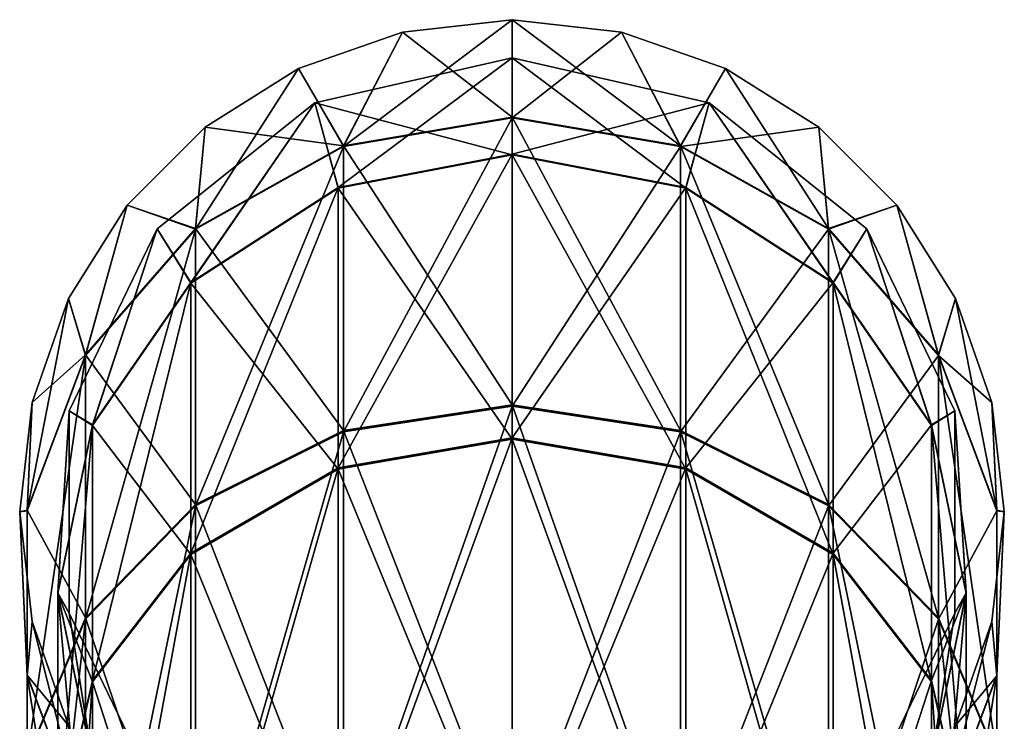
# Model space of a CAD drawing. Header units: millimetres. Extents: x -125 to 171, y -35 to 1363.
# Tile 656 of 656: x -10 to 10, y 1348 to 1363. Entities that reach past the tile are written whole.
import ezdxf

# ---------------------------------------------------------------- set-up
doc = ezdxf.new("R2010")
doc.units = ezdxf.units.MM
doc.header["$LTSCALE"] = 65.185185
for name, color, linetype in [('1560', 7, 'CONTINUOUS'), ('1561', 7, 'CONTINUOUS'), ('1562', 7, 'CONTINUOUS'), ('1563', 7, 'CONTINUOUS'), ('1564', 7, 'CONTINUOUS'), ('1565', 7, 'CONTINUOUS'), ('1570', 7, 'CONTINUOUS'), ('1571', 7, 'CONTINUOUS'), ('1572', 7, 'CONTINUOUS'), ('1575', 7, 'CONTINUOUS'), ('1576', 7, 'CONTINUOUS'), ('1577', 7, 'CONTINUOUS')]:
    doc.layers.add(name, color=color, linetype=linetype)

msp = doc.modelspace()

# ---------------------------------------------------------------- linework, layer by layer
at = {"layer": '1560', "linetype": 'CONTINUOUS'}
for points in [[(2.292, 1362.542, 250), (0, 1362.8, 250), (3.523, 1360.161, 265.386), (2.292, 1362.542, 250)], [(3.523, 1360.161, 265.386), (0, 1362.8, 250), (0, 1360.762, 265.546), (3.523, 1360.161, 265.386)], [(4.469, 1361.78, 250), (2.292, 1362.542, 250), (3.523, 1360.161, 265.386), (4.469, 1361.78, 250)], [(6.621, 1358.433, 264.925), (4.469, 1361.78, 250), (3.523, 1360.161, 265.386), (6.621, 1358.433, 264.925)], [(6.422, 1360.553, 250), (4.469, 1361.78, 250), (6.621, 1358.433, 264.925), (6.422, 1360.553, 250)], [(3.523, 1360.161, 265.386), (0, 1360.762, 265.546), (3.523, 1354.207, 279.799), (3.523, 1360.161, 265.386)], [(0, 1360.762, 265.546), (0, 1354.745, 280.109), (3.523, 1354.207, 279.799), (0, 1360.762, 265.546)], [(8.053, 1358.922, 250), (6.422, 1360.553, 250), (6.621, 1358.433, 264.925), (8.053, 1358.922, 250)], [(6.621, 1358.433, 264.925), (3.523, 1360.161, 265.386), (6.621, 1352.657, 278.906), (6.621, 1358.433, 264.925)], [(6.621, 1352.657, 278.906), (3.523, 1360.161, 265.386), (3.523, 1354.207, 279.799), (6.621, 1352.657, 278.906)], [(8.92, 1355.786, 264.218), (8.053, 1358.922, 250), (6.621, 1358.433, 264.925), (8.92, 1355.786, 264.218)], [(9.28, 1356.969, 250), (8.053, 1358.922, 250), (8.92, 1355.786, 264.218), (9.28, 1356.969, 250)], [(8.92, 1355.786, 264.218), (6.621, 1358.433, 264.925), (8.92, 1350.283, 277.537), (8.92, 1355.786, 264.218)], [(8.92, 1350.283, 277.537), (6.621, 1358.433, 264.925), (6.621, 1352.657, 278.906), (8.92, 1350.283, 277.537)], [(10.144, 1352.538, 263.351), (9.28, 1356.969, 250), (8.92, 1355.786, 264.218), (10.144, 1352.538, 263.351)], [(10.042, 1354.792, 250), (9.28, 1356.969, 250), (10.144, 1352.538, 263.351), (10.042, 1354.792, 250)], [(10.144, 1352.538, 263.351), (8.92, 1355.786, 264.218), (10.144, 1347.371, 275.859), (10.144, 1352.538, 263.351)], [(10.144, 1347.371, 275.859), (8.92, 1355.786, 264.218), (8.92, 1350.283, 277.537), (10.144, 1347.371, 275.859)], [(3.523, 1354.207, 279.799), (0, 1354.745, 280.109), (3.523, 1344.721, 292.177), (3.523, 1354.207, 279.799)], [(0, 1354.745, 280.109), (0, 1345.161, 292.616), (3.523, 1344.721, 292.177), (0, 1354.745, 280.109)], [(10.3, 1352.5, 250), (10.042, 1354.792, 250), (10.144, 1352.538, 263.351), (10.3, 1352.5, 250)], [(6.621, 1352.657, 278.906), (3.523, 1354.207, 279.799), (6.621, 1343.456, 290.913), (6.621, 1352.657, 278.906)], [(6.621, 1343.456, 290.913), (3.523, 1354.207, 279.799), (3.523, 1344.721, 292.177), (6.621, 1343.456, 290.913)], [(8.92, 1350.283, 277.537), (6.621, 1352.657, 278.906), (8.92, 1341.517, 288.977), (8.92, 1350.283, 277.537)], [(8.92, 1341.517, 288.977), (6.621, 1352.657, 278.906), (6.621, 1343.456, 290.913), (8.92, 1341.517, 288.977)], [(10.042, 1350.208, 250), (10.3, 1352.5, 250), (10.144, 1349.082, 262.429), (10.042, 1350.208, 250)], [(10.144, 1349.082, 262.429), (10.3, 1352.5, 250), (10.144, 1352.538, 263.351), (10.144, 1349.082, 262.429)], [(10.144, 1349.082, 262.429), (10.144, 1352.538, 263.351), (10.144, 1344.271, 274.073), (10.144, 1349.082, 262.429)], [(10.144, 1344.271, 274.073), (10.144, 1352.538, 263.351), (10.144, 1347.371, 275.859), (10.144, 1344.271, 274.073)], [(10.144, 1347.371, 275.859), (8.92, 1350.283, 277.537), (10.144, 1339.139, 286.601), (10.144, 1347.371, 275.859)], [(10.144, 1339.139, 286.601), (8.92, 1350.283, 277.537), (8.92, 1341.517, 288.977), (10.144, 1339.139, 286.601)], [(9.28, 1348.031, 250), (10.042, 1350.208, 250), (8.92, 1345.834, 261.563), (9.28, 1348.031, 250)], [(8.92, 1345.834, 261.563), (10.042, 1350.208, 250), (10.144, 1349.082, 262.429), (8.92, 1345.834, 261.563)], [(8.92, 1345.834, 261.563), (10.144, 1349.082, 262.429), (8.92, 1341.359, 272.394), (8.92, 1345.834, 261.563)], [(8.92, 1341.359, 272.394), (10.144, 1349.082, 262.429), (10.144, 1344.271, 274.073), (8.92, 1341.359, 272.394)]]:
    msp.add_3dface(points, dxfattribs=at)
at = {"layer": '1561', "linetype": 'CONTINUOUS'}
for points in [[(0, 1360.762, 265.546), (0, 1362.8, 250), (-2.292, 1362.542, 250), (0, 1360.762, 265.546)], [(-4.469, 1361.78, 250), (-3.523, 1360.161, 265.386), (-2.292, 1362.542, 250), (-4.469, 1361.78, 250)], [(-3.523, 1360.161, 265.386), (0, 1360.762, 265.546), (-2.292, 1362.542, 250), (-3.523, 1360.161, 265.386)], [(-6.422, 1360.553, 250), (-3.523, 1360.161, 265.386), (-4.469, 1361.78, 250), (-6.422, 1360.553, 250)], [(0, 1354.745, 280.109), (0, 1360.762, 265.546), (-3.523, 1360.161, 265.386), (0, 1354.745, 280.109)], [(-8.053, 1358.922, 250), (-6.621, 1358.433, 264.925), (-6.422, 1360.553, 250), (-8.053, 1358.922, 250)], [(-6.621, 1358.433, 264.925), (-3.523, 1360.161, 265.386), (-6.422, 1360.553, 250), (-6.621, 1358.433, 264.925)], [(-6.621, 1358.433, 264.925), (-3.523, 1354.207, 279.799), (-3.523, 1360.161, 265.386), (-6.621, 1358.433, 264.925)], [(-3.523, 1354.207, 279.799), (0, 1354.745, 280.109), (-3.523, 1360.161, 265.386), (-3.523, 1354.207, 279.799)], [(-9.28, 1356.969, 250), (-8.92, 1355.786, 264.218), (-8.053, 1358.922, 250), (-9.28, 1356.969, 250)], [(-8.92, 1355.786, 264.218), (-6.621, 1358.433, 264.925), (-8.053, 1358.922, 250), (-8.92, 1355.786, 264.218)], [(-8.92, 1355.786, 264.218), (-6.621, 1352.657, 278.906), (-6.621, 1358.433, 264.925), (-8.92, 1355.786, 264.218)], [(-6.621, 1352.657, 278.906), (-3.523, 1354.207, 279.799), (-6.621, 1358.433, 264.925), (-6.621, 1352.657, 278.906)], [(-10.042, 1354.792, 250), (-8.92, 1355.786, 264.218), (-9.28, 1356.969, 250), (-10.042, 1354.792, 250)], [(-10.144, 1352.538, 263.351), (-8.92, 1350.283, 277.537), (-8.92, 1355.786, 264.218), (-10.144, 1352.538, 263.351)], [(-10.144, 1352.538, 263.351), (-8.92, 1355.786, 264.218), (-10.042, 1354.792, 250), (-10.144, 1352.538, 263.351)], [(-8.92, 1350.283, 277.537), (-6.621, 1352.657, 278.906), (-8.92, 1355.786, 264.218), (-8.92, 1350.283, 277.537)], [(-10.3, 1352.5, 250), (-10.144, 1352.538, 263.351), (-10.042, 1354.792, 250), (-10.3, 1352.5, 250)], [(0, 1345.161, 292.616), (0, 1354.745, 280.109), (-3.523, 1354.207, 279.799), (0, 1345.161, 292.616)], [(-6.621, 1352.657, 278.906), (-3.523, 1344.721, 292.177), (-3.523, 1354.207, 279.799), (-6.621, 1352.657, 278.906)], [(-3.523, 1344.721, 292.177), (0, 1345.161, 292.616), (-3.523, 1354.207, 279.799), (-3.523, 1344.721, 292.177)], [(-8.92, 1350.283, 277.537), (-6.621, 1343.456, 290.913), (-6.621, 1352.657, 278.906), (-8.92, 1350.283, 277.537)], [(-6.621, 1343.456, 290.913), (-3.523, 1344.721, 292.177), (-6.621, 1352.657, 278.906), (-6.621, 1343.456, 290.913)], [(-10.144, 1349.082, 262.429), (-10.144, 1352.538, 263.351), (-10.3, 1352.5, 250), (-10.144, 1349.082, 262.429)], [(-10.042, 1350.208, 250), (-10.144, 1349.082, 262.429), (-10.3, 1352.5, 250), (-10.042, 1350.208, 250)], [(-10.144, 1347.371, 275.859), (-8.92, 1350.283, 277.537), (-10.144, 1352.538, 263.351), (-10.144, 1347.371, 275.859)], [(-10.144, 1349.082, 262.429), (-10.144, 1347.371, 275.859), (-10.144, 1352.538, 263.351), (-10.144, 1349.082, 262.429)], [(-10.144, 1347.371, 275.859), (-8.92, 1341.517, 288.977), (-8.92, 1350.283, 277.537), (-10.144, 1347.371, 275.859)], [(-9.28, 1348.031, 250), (-10.144, 1349.082, 262.429), (-10.042, 1350.208, 250), (-9.28, 1348.031, 250)], [(-8.92, 1341.517, 288.977), (-6.621, 1343.456, 290.913), (-8.92, 1350.283, 277.537), (-8.92, 1341.517, 288.977)], [(-10.144, 1344.271, 274.073), (-10.144, 1347.371, 275.859), (-10.144, 1349.082, 262.429), (-10.144, 1344.271, 274.073)], [(-8.92, 1345.834, 261.563), (-10.144, 1344.271, 274.073), (-10.144, 1349.082, 262.429), (-8.92, 1345.834, 261.563)], [(-8.92, 1345.834, 261.563), (-10.144, 1349.082, 262.429), (-9.28, 1348.031, 250), (-8.92, 1345.834, 261.563)]]:
    msp.add_3dface(points, dxfattribs=at)
at = {"layer": '1562', "linetype": 'CONTINUOUS'}
for points in [[(-2.292, 1362.542, 250), (0, 1362.8, 250), (-2.292, 1362.542, 50), (-2.292, 1362.542, 250)], [(-2.292, 1362.542, 50), (0, 1362.8, 250), (0, 1362.8, 50), (-2.292, 1362.542, 50)], [(-4.469, 1361.78, 250), (-2.292, 1362.542, 250), (-4.469, 1361.78, 50), (-4.469, 1361.78, 250)], [(-4.469, 1361.78, 50), (-2.292, 1362.542, 250), (-2.292, 1362.542, 50), (-4.469, 1361.78, 50)], [(-6.422, 1360.553, 250), (-4.469, 1361.78, 250), (-6.422, 1360.553, 50), (-6.422, 1360.553, 250)], [(-6.422, 1360.553, 50), (-4.469, 1361.78, 250), (-4.469, 1361.78, 50), (-6.422, 1360.553, 50)], [(-8.053, 1358.922, 250), (-6.422, 1360.553, 250), (-8.053, 1358.922, 50), (-8.053, 1358.922, 250)], [(-8.053, 1358.922, 50), (-6.422, 1360.553, 250), (-6.422, 1360.553, 50), (-8.053, 1358.922, 50)], [(-9.28, 1356.969, 250), (-8.053, 1358.922, 250), (-9.28, 1356.969, 50), (-9.28, 1356.969, 250)], [(-9.28, 1356.969, 50), (-8.053, 1358.922, 250), (-8.053, 1358.922, 50), (-9.28, 1356.969, 50)], [(-10.042, 1354.792, 250), (-9.28, 1356.969, 250), (-10.042, 1354.792, 50), (-10.042, 1354.792, 250)], [(-10.042, 1354.792, 50), (-9.28, 1356.969, 250), (-9.28, 1356.969, 50), (-10.042, 1354.792, 50)], [(-10.3, 1352.5, 250), (-10.042, 1354.792, 250), (-10.3, 1352.5, 50), (-10.3, 1352.5, 250)], [(-10.3, 1352.5, 50), (-10.042, 1354.792, 250), (-10.042, 1354.792, 50), (-10.3, 1352.5, 50)], [(-10.042, 1350.208, 250), (-10.3, 1352.5, 250), (-10.042, 1350.208, 50), (-10.042, 1350.208, 250)], [(-10.042, 1350.208, 50), (-10.3, 1352.5, 250), (-10.3, 1352.5, 50), (-10.042, 1350.208, 50)], [(-9.28, 1348.031, 250), (-10.042, 1350.208, 250), (-9.28, 1348.031, 50), (-9.28, 1348.031, 250)], [(-9.28, 1348.031, 50), (-10.042, 1350.208, 250), (-10.042, 1350.208, 50), (-9.28, 1348.031, 50)]]:
    msp.add_3dface(points, dxfattribs=at)
at = {"layer": '1563', "linetype": 'CONTINUOUS'}
for points in [[(0, 1362.8, 250), (2.292, 1362.542, 250), (0, 1362.8, 50), (0, 1362.8, 250)], [(0, 1362.8, 50), (2.292, 1362.542, 250), (2.292, 1362.542, 50), (0, 1362.8, 50)], [(2.292, 1362.542, 250), (4.469, 1361.78, 250), (2.292, 1362.542, 50), (2.292, 1362.542, 250)], [(2.292, 1362.542, 50), (4.469, 1361.78, 250), (4.469, 1361.78, 50), (2.292, 1362.542, 50)], [(4.469, 1361.78, 250), (6.422, 1360.553, 250), (4.469, 1361.78, 50), (4.469, 1361.78, 250)], [(4.469, 1361.78, 50), (6.422, 1360.553, 250), (6.422, 1360.553, 50), (4.469, 1361.78, 50)], [(6.422, 1360.553, 250), (8.053, 1358.922, 250), (6.422, 1360.553, 50), (6.422, 1360.553, 250)], [(6.422, 1360.553, 50), (8.053, 1358.922, 250), (8.053, 1358.922, 50), (6.422, 1360.553, 50)], [(8.053, 1358.922, 250), (9.28, 1356.969, 250), (8.053, 1358.922, 50), (8.053, 1358.922, 250)], [(8.053, 1358.922, 50), (9.28, 1356.969, 250), (9.28, 1356.969, 50), (8.053, 1358.922, 50)], [(9.28, 1356.969, 250), (10.042, 1354.792, 250), (9.28, 1356.969, 50), (9.28, 1356.969, 250)], [(9.28, 1356.969, 50), (10.042, 1354.792, 250), (10.042, 1354.792, 50), (9.28, 1356.969, 50)], [(10.042, 1354.792, 250), (10.3, 1352.5, 250), (10.042, 1354.792, 50), (10.042, 1354.792, 250)], [(10.042, 1354.792, 50), (10.3, 1352.5, 250), (10.3, 1352.5, 50), (10.042, 1354.792, 50)], [(10.3, 1352.5, 250), (10.042, 1350.208, 250), (10.3, 1352.5, 50), (10.3, 1352.5, 250)], [(10.3, 1352.5, 50), (10.042, 1350.208, 250), (10.042, 1350.208, 50), (10.3, 1352.5, 50)], [(10.042, 1350.208, 250), (9.28, 1348.031, 250), (10.042, 1350.208, 50), (10.042, 1350.208, 250)], [(10.042, 1350.208, 50), (9.28, 1348.031, 250), (9.28, 1348.031, 50), (10.042, 1350.208, 50)]]:
    msp.add_3dface(points, dxfattribs=at)
at = {"layer": '1564', "linetype": 'CONTINUOUS'}
for points in [[(0, 1362.8, 50), (2.292, 1362.542, 50), (0, 1360.745, 34.393), (0, 1362.8, 50)], [(0, 1360.745, 34.393), (2.292, 1362.542, 50), (3.523, 1360.145, 34.554), (0, 1360.745, 34.393)], [(2.292, 1362.542, 50), (4.469, 1361.78, 50), (3.523, 1360.145, 34.554), (2.292, 1362.542, 50)], [(4.469, 1361.78, 50), (6.422, 1360.553, 50), (3.523, 1360.145, 34.554), (4.469, 1361.78, 50)], [(0, 1360.745, 34.393), (3.523, 1360.145, 34.554), (0, 1354.713, 19.836), (0, 1360.745, 34.393)], [(3.523, 1360.145, 34.554), (6.422, 1360.553, 50), (6.621, 1358.418, 35.017), (3.523, 1360.145, 34.554)], [(6.422, 1360.553, 50), (8.053, 1358.922, 50), (6.621, 1358.418, 35.017), (6.422, 1360.553, 50)], [(0, 1354.713, 19.836), (3.523, 1360.145, 34.554), (3.523, 1354.176, 20.147), (0, 1354.713, 19.836)], [(3.523, 1360.145, 34.554), (6.621, 1358.418, 35.017), (3.523, 1354.176, 20.147), (3.523, 1360.145, 34.554)], [(6.621, 1358.418, 35.017), (8.053, 1358.922, 50), (8.92, 1355.771, 35.726), (6.621, 1358.418, 35.017)], [(8.053, 1358.922, 50), (9.28, 1356.969, 50), (8.92, 1355.771, 35.726), (8.053, 1358.922, 50)], [(6.621, 1358.418, 35.017), (6.621, 1352.627, 21.042), (3.523, 1354.176, 20.147), (6.621, 1358.418, 35.017)], [(6.621, 1358.418, 35.017), (8.92, 1355.771, 35.726), (6.621, 1352.627, 21.042), (6.621, 1358.418, 35.017)], [(9.28, 1356.969, 50), (10.042, 1354.792, 50), (8.92, 1355.771, 35.726), (9.28, 1356.969, 50)], [(8.92, 1355.771, 35.726), (8.92, 1350.254, 22.412), (6.621, 1352.627, 21.042), (8.92, 1355.771, 35.726)], [(8.92, 1355.771, 35.726), (10.042, 1354.792, 50), (10.144, 1352.524, 36.596), (8.92, 1355.771, 35.726)], [(8.92, 1355.771, 35.726), (10.144, 1352.524, 36.596), (8.92, 1350.254, 22.412), (8.92, 1355.771, 35.726)], [(0, 1345.116, 7.339), (0, 1354.713, 19.836), (3.523, 1354.176, 20.147), (0, 1345.116, 7.339)], [(10.042, 1354.792, 50), (10.3, 1352.5, 50), (10.144, 1352.524, 36.596), (10.042, 1354.792, 50)], [(3.523, 1344.677, 7.779), (0, 1345.116, 7.339), (3.523, 1354.176, 20.147), (3.523, 1344.677, 7.779)], [(6.621, 1352.627, 21.042), (3.523, 1344.677, 7.779), (3.523, 1354.176, 20.147), (6.621, 1352.627, 21.042)], [(6.621, 1343.413, 9.044), (3.523, 1344.677, 7.779), (6.621, 1352.627, 21.042), (6.621, 1343.413, 9.044)], [(8.92, 1350.254, 22.412), (6.621, 1343.413, 9.044), (6.621, 1352.627, 21.042), (8.92, 1350.254, 22.412)], [(10.144, 1352.524, 36.596), (10.144, 1347.343, 24.094), (8.92, 1350.254, 22.412), (10.144, 1352.524, 36.596)], [(10.3, 1352.5, 50), (10.042, 1350.208, 50), (10.144, 1349.069, 37.522), (10.3, 1352.5, 50)], [(10.144, 1352.524, 36.596), (10.3, 1352.5, 50), (10.144, 1349.069, 37.522), (10.144, 1352.524, 36.596)], [(10.144, 1352.524, 36.596), (10.144, 1349.069, 37.522), (10.144, 1347.343, 24.094), (10.144, 1352.524, 36.596)], [(8.92, 1341.477, 10.983), (6.621, 1343.413, 9.044), (8.92, 1350.254, 22.412), (8.92, 1341.477, 10.983)], [(10.144, 1347.343, 24.094), (8.92, 1341.477, 10.983), (8.92, 1350.254, 22.412), (10.144, 1347.343, 24.094)], [(10.042, 1350.208, 50), (9.28, 1348.031, 50), (10.144, 1349.069, 37.522), (10.042, 1350.208, 50)], [(10.144, 1349.069, 37.522), (9.28, 1348.031, 50), (8.92, 1345.822, 38.392), (10.144, 1349.069, 37.522)], [(10.144, 1349.069, 37.522), (8.92, 1345.822, 38.392), (10.144, 1344.246, 25.883), (10.144, 1349.069, 37.522)], [(10.144, 1349.069, 37.522), (10.144, 1344.246, 25.883), (10.144, 1347.343, 24.094), (10.144, 1349.069, 37.522)]]:
    msp.add_3dface(points, dxfattribs=at)
at = {"layer": '1565', "linetype": 'CONTINUOUS'}
for points in [[(-2.292, 1362.542, 50), (0, 1362.8, 50), (-3.523, 1360.145, 34.554), (-2.292, 1362.542, 50)], [(0, 1362.8, 50), (0, 1360.745, 34.393), (-3.523, 1360.145, 34.554), (0, 1362.8, 50)], [(-4.469, 1361.78, 50), (-2.292, 1362.542, 50), (-3.523, 1360.145, 34.554), (-4.469, 1361.78, 50)], [(-6.422, 1360.553, 50), (-4.469, 1361.78, 50), (-6.621, 1358.418, 35.017), (-6.422, 1360.553, 50)], [(-6.621, 1358.418, 35.017), (-4.469, 1361.78, 50), (-3.523, 1360.145, 34.554), (-6.621, 1358.418, 35.017)], [(0, 1360.745, 34.393), (0, 1354.713, 19.836), (-3.523, 1354.176, 20.147), (0, 1360.745, 34.393)], [(-3.523, 1360.145, 34.554), (0, 1360.745, 34.393), (-3.523, 1354.176, 20.147), (-3.523, 1360.145, 34.554)], [(-8.053, 1358.922, 50), (-6.422, 1360.553, 50), (-6.621, 1358.418, 35.017), (-8.053, 1358.922, 50)], [(-6.621, 1358.418, 35.017), (-3.523, 1360.145, 34.554), (-6.621, 1352.627, 21.042), (-6.621, 1358.418, 35.017)], [(-6.621, 1352.627, 21.042), (-3.523, 1360.145, 34.554), (-3.523, 1354.176, 20.147), (-6.621, 1352.627, 21.042)], [(-9.28, 1356.969, 50), (-8.053, 1358.922, 50), (-8.92, 1355.771, 35.726), (-9.28, 1356.969, 50)], [(-8.92, 1355.771, 35.726), (-8.053, 1358.922, 50), (-6.621, 1358.418, 35.017), (-8.92, 1355.771, 35.726)], [(-8.92, 1355.771, 35.726), (-6.621, 1358.418, 35.017), (-8.92, 1350.254, 22.412), (-8.92, 1355.771, 35.726)], [(-8.92, 1350.254, 22.412), (-6.621, 1358.418, 35.017), (-6.621, 1352.627, 21.042), (-8.92, 1350.254, 22.412)], [(-10.042, 1354.792, 50), (-9.28, 1356.969, 50), (-10.144, 1352.524, 36.596), (-10.042, 1354.792, 50)], [(-10.144, 1352.524, 36.596), (-9.28, 1356.969, 50), (-8.92, 1355.771, 35.726), (-10.144, 1352.524, 36.596)], [(-10.144, 1352.524, 36.596), (-8.92, 1355.771, 35.726), (-10.144, 1347.343, 24.094), (-10.144, 1352.524, 36.596)], [(-10.144, 1347.343, 24.094), (-8.92, 1355.771, 35.726), (-8.92, 1350.254, 22.412), (-10.144, 1347.343, 24.094)], [(-10.3, 1352.5, 50), (-10.042, 1354.792, 50), (-10.144, 1352.524, 36.596), (-10.3, 1352.5, 50)], [(0, 1354.713, 19.836), (0, 1345.116, 7.339), (-3.523, 1344.677, 7.779), (0, 1354.713, 19.836)], [(-3.523, 1354.176, 20.147), (0, 1354.713, 19.836), (-3.523, 1344.677, 7.779), (-3.523, 1354.176, 20.147)], [(-6.621, 1352.627, 21.042), (-3.523, 1354.176, 20.147), (-6.621, 1343.413, 9.044), (-6.621, 1352.627, 21.042)], [(-6.621, 1343.413, 9.044), (-3.523, 1354.176, 20.147), (-3.523, 1344.677, 7.779), (-6.621, 1343.413, 9.044)], [(-8.92, 1350.254, 22.412), (-6.621, 1352.627, 21.042), (-8.92, 1341.477, 10.983), (-8.92, 1350.254, 22.412)], [(-8.92, 1341.477, 10.983), (-6.621, 1352.627, 21.042), (-6.621, 1343.413, 9.044), (-8.92, 1341.477, 10.983)], [(-10.144, 1349.069, 37.522), (-10.3, 1352.5, 50), (-10.144, 1352.524, 36.596), (-10.144, 1349.069, 37.522)], [(-10.042, 1350.208, 50), (-10.3, 1352.5, 50), (-10.144, 1349.069, 37.522), (-10.042, 1350.208, 50)], [(-10.144, 1349.069, 37.522), (-10.144, 1352.524, 36.596), (-10.144, 1344.246, 25.883), (-10.144, 1349.069, 37.522)], [(-10.144, 1344.246, 25.883), (-10.144, 1352.524, 36.596), (-10.144, 1347.343, 24.094), (-10.144, 1344.246, 25.883)], [(-10.144, 1347.343, 24.094), (-8.92, 1350.254, 22.412), (-10.144, 1339.101, 13.361), (-10.144, 1347.343, 24.094)], [(-10.144, 1339.101, 13.361), (-8.92, 1350.254, 22.412), (-8.92, 1341.477, 10.983), (-10.144, 1339.101, 13.361)], [(-8.92, 1345.822, 38.392), (-10.042, 1350.208, 50), (-10.144, 1349.069, 37.522), (-8.92, 1345.822, 38.392)], [(-9.28, 1348.031, 50), (-10.042, 1350.208, 50), (-8.92, 1345.822, 38.392), (-9.28, 1348.031, 50)], [(-8.92, 1345.822, 38.392), (-10.144, 1349.069, 37.522), (-8.92, 1341.335, 27.565), (-8.92, 1345.822, 38.392)], [(-8.92, 1341.335, 27.565), (-10.144, 1349.069, 37.522), (-10.144, 1344.246, 25.883), (-8.92, 1341.335, 27.565)]]:
    msp.add_3dface(points, dxfattribs=at)
at = {"layer": '1570', "linetype": 'CONTINUOUS'}
for points in [[(0, 1359.973, 34.6), (3.635, 1359.274, 34.787), (0, 1362, 50), (0, 1359.973, 34.6)], [(0, 1362, 50), (3.635, 1359.274, 34.787), (4.122, 1361.059, 50), (0, 1362, 50)], [(3.635, 1359.274, 34.787), (6.718, 1357.285, 35.32), (4.122, 1361.059, 50), (3.635, 1359.274, 34.787)], [(4.122, 1361.059, 50), (6.718, 1357.285, 35.32), (7.427, 1358.423, 50), (4.122, 1361.059, 50)], [(3.635, 1359.274, 34.787), (0, 1359.973, 34.6), (3.635, 1353.395, 20.598), (3.635, 1359.274, 34.787)], [(0, 1359.973, 34.6), (0, 1354.021, 20.237), (3.635, 1353.395, 20.598), (0, 1359.973, 34.6)], [(6.718, 1357.285, 35.32), (3.635, 1359.274, 34.787), (6.718, 1351.611, 21.628), (6.718, 1357.285, 35.32)], [(3.635, 1359.274, 34.787), (3.635, 1353.395, 20.598), (6.718, 1351.611, 21.628), (3.635, 1359.274, 34.787)], [(6.718, 1357.285, 35.32), (8.777, 1354.308, 36.118), (7.427, 1358.423, 50), (6.718, 1357.285, 35.32)], [(7.427, 1358.423, 50), (8.777, 1354.308, 36.118), (9.262, 1354.614, 50), (7.427, 1358.423, 50)], [(8.777, 1354.308, 36.118), (6.718, 1357.285, 35.32), (8.777, 1348.943, 23.17), (8.777, 1354.308, 36.118)], [(6.718, 1357.285, 35.32), (6.718, 1351.611, 21.628), (8.777, 1348.943, 23.17), (6.718, 1357.285, 35.32)], [(8.777, 1354.308, 36.118), (9.5, 1350.796, 37.059), (9.262, 1354.614, 50), (8.777, 1354.308, 36.118)], [(9.262, 1354.614, 50), (9.5, 1350.796, 37.059), (9.262, 1350.386, 50), (9.262, 1354.614, 50)], [(9.5, 1350.796, 37.059), (8.777, 1354.308, 36.118), (9.5, 1345.795, 24.989), (9.5, 1350.796, 37.059)], [(8.777, 1354.308, 36.118), (8.777, 1348.943, 23.17), (9.5, 1345.795, 24.989), (8.777, 1354.308, 36.118)], [(0, 1344.551, 7.905), (3.635, 1344.04, 8.417), (0, 1354.021, 20.237), (0, 1344.551, 7.905)], [(0, 1354.021, 20.237), (3.635, 1344.04, 8.417), (3.635, 1353.395, 20.598), (0, 1354.021, 20.237)], [(3.635, 1344.04, 8.417), (6.718, 1342.584, 9.874), (3.635, 1353.395, 20.598), (3.635, 1344.04, 8.417)], [(3.635, 1353.395, 20.598), (6.718, 1342.584, 9.874), (6.718, 1351.611, 21.628), (3.635, 1353.395, 20.598)], [(6.718, 1342.584, 9.874), (8.777, 1340.406, 12.054), (6.718, 1351.611, 21.628), (6.718, 1342.584, 9.874)], [(6.718, 1351.611, 21.628), (8.777, 1340.406, 12.054), (8.777, 1348.943, 23.17), (6.718, 1351.611, 21.628)], [(9.5, 1350.796, 37.059), (8.777, 1347.285, 38), (9.262, 1350.386, 50), (9.5, 1350.796, 37.059)], [(8.777, 1347.285, 38), (9.5, 1350.796, 37.059), (8.777, 1342.647, 26.807), (8.777, 1347.285, 38)], [(9.5, 1350.796, 37.059), (9.5, 1345.795, 24.989), (8.777, 1342.647, 26.807), (9.5, 1350.796, 37.059)], [(9.262, 1350.386, 50), (8.777, 1347.285, 38), (7.427, 1346.577, 50), (9.262, 1350.386, 50)], [(8.777, 1340.406, 12.054), (9.5, 1337.837, 14.626), (8.777, 1348.943, 23.17), (8.777, 1340.406, 12.054)], [(8.777, 1348.943, 23.17), (9.5, 1337.837, 14.626), (9.5, 1345.795, 24.989), (8.777, 1348.943, 23.17)]]:
    msp.add_3dface(points, dxfattribs=at)
at = {"layer": '1571', "linetype": 'CONTINUOUS'}
for points in [[(0, 1362, 50), (4.122, 1361.059, 50), (0, 1362, 250), (0, 1362, 50)], [(0, 1362, 250), (4.122, 1361.059, 50), (4.122, 1361.059, 250), (0, 1362, 250)], [(4.122, 1361.059, 50), (7.427, 1358.423, 50), (4.122, 1361.059, 250), (4.122, 1361.059, 50)], [(4.122, 1361.059, 250), (7.427, 1358.423, 50), (7.427, 1358.423, 250), (4.122, 1361.059, 250)], [(7.427, 1358.423, 50), (9.262, 1354.614, 50), (7.427, 1358.423, 250), (7.427, 1358.423, 50)], [(7.427, 1358.423, 250), (9.262, 1354.614, 50), (9.262, 1354.614, 250), (7.427, 1358.423, 250)], [(9.262, 1354.614, 50), (9.262, 1350.386, 50), (9.262, 1354.614, 250), (9.262, 1354.614, 50)], [(9.262, 1354.614, 250), (9.262, 1350.386, 50), (9.262, 1350.386, 250), (9.262, 1354.614, 250)], [(9.262, 1350.386, 50), (7.427, 1346.577, 50), (9.262, 1350.386, 250), (9.262, 1350.386, 50)], [(9.262, 1350.386, 250), (7.427, 1346.577, 50), (7.427, 1346.577, 250), (9.262, 1350.386, 250)]]:
    msp.add_3dface(points, dxfattribs=at)
at = {"layer": '1572', "linetype": 'CONTINUOUS'}
for points in [[(0, 1362, 250), (4.122, 1361.059, 250), (0, 1359.989, 265.34), (0, 1362, 250)], [(0, 1359.989, 265.34), (4.122, 1361.059, 250), (3.635, 1359.29, 265.153), (0, 1359.989, 265.34)], [(3.635, 1359.29, 265.153), (4.122, 1361.059, 250), (6.718, 1357.3, 264.622), (3.635, 1359.29, 265.153)], [(4.122, 1361.059, 250), (7.427, 1358.423, 250), (6.718, 1357.3, 264.622), (4.122, 1361.059, 250)], [(0, 1359.989, 265.34), (3.635, 1359.29, 265.153), (0, 1354.052, 279.71), (0, 1359.989, 265.34)], [(0, 1354.052, 279.71), (3.635, 1359.29, 265.153), (3.635, 1353.425, 279.348), (0, 1354.052, 279.71)], [(3.635, 1359.29, 265.153), (6.718, 1357.3, 264.622), (3.635, 1353.425, 279.348), (3.635, 1359.29, 265.153)], [(6.718, 1357.3, 264.622), (7.427, 1358.423, 250), (8.777, 1354.322, 263.828), (6.718, 1357.3, 264.622)], [(7.427, 1358.423, 250), (9.262, 1354.614, 250), (8.777, 1354.322, 263.828), (7.427, 1358.423, 250)], [(3.635, 1353.425, 279.348), (6.718, 1357.3, 264.622), (6.718, 1351.641, 278.32), (3.635, 1353.425, 279.348)], [(6.718, 1357.3, 264.622), (8.777, 1354.322, 263.828), (6.718, 1351.641, 278.32), (6.718, 1357.3, 264.622)], [(8.777, 1354.322, 263.828), (9.262, 1354.614, 250), (9.5, 1350.81, 262.89), (8.777, 1354.322, 263.828)], [(9.262, 1354.614, 250), (9.262, 1350.386, 250), (9.5, 1350.81, 262.89), (9.262, 1354.614, 250)], [(6.718, 1351.641, 278.32), (8.777, 1354.322, 263.828), (8.777, 1348.971, 276.781), (6.718, 1351.641, 278.32)], [(8.777, 1354.322, 263.828), (9.5, 1350.81, 262.89), (8.777, 1348.971, 276.781), (8.777, 1354.322, 263.828)], [(0, 1354.052, 279.71), (3.635, 1353.425, 279.348), (0, 1344.595, 292.051), (0, 1354.052, 279.71)], [(0, 1344.595, 292.051), (3.635, 1353.425, 279.348), (3.635, 1344.083, 291.54), (0, 1344.595, 292.051)], [(3.635, 1353.425, 279.348), (6.718, 1351.641, 278.32), (3.635, 1344.083, 291.54), (3.635, 1353.425, 279.348)], [(3.635, 1344.083, 291.54), (6.718, 1351.641, 278.32), (6.718, 1342.626, 290.084), (3.635, 1344.083, 291.54)], [(6.718, 1351.641, 278.32), (8.777, 1348.971, 276.781), (6.718, 1342.626, 290.084), (6.718, 1351.641, 278.32)], [(9.5, 1350.81, 262.89), (9.262, 1350.386, 250), (8.777, 1347.297, 261.953), (9.5, 1350.81, 262.89)], [(9.5, 1350.81, 262.89), (8.777, 1347.297, 261.953), (9.5, 1345.821, 274.966), (9.5, 1350.81, 262.89)], [(8.777, 1348.971, 276.781), (9.5, 1350.81, 262.89), (9.5, 1345.821, 274.966), (8.777, 1348.971, 276.781)], [(9.262, 1350.386, 250), (7.427, 1346.577, 250), (8.777, 1347.297, 261.953), (9.262, 1350.386, 250)], [(6.718, 1342.626, 290.084), (8.777, 1348.971, 276.781), (8.777, 1340.446, 287.906), (6.718, 1342.626, 290.084)], [(8.777, 1348.971, 276.781), (9.5, 1345.821, 274.966), (8.777, 1340.446, 287.906), (8.777, 1348.971, 276.781)]]:
    msp.add_3dface(points, dxfattribs=at)
at = {"layer": '1575', "linetype": 'CONTINUOUS'}
for points in [[(0, 1362, 250), (-3.635, 1359.29, 265.153), (-4.122, 1361.059, 250), (0, 1362, 250)], [(0, 1362, 250), (0, 1359.989, 265.34), (-3.635, 1359.29, 265.153), (0, 1362, 250)], [(-4.122, 1361.059, 250), (-6.718, 1357.3, 264.622), (-7.427, 1358.423, 250), (-4.122, 1361.059, 250)], [(-3.635, 1359.29, 265.153), (-6.718, 1357.3, 264.622), (-4.122, 1361.059, 250), (-3.635, 1359.29, 265.153)], [(0, 1359.989, 265.34), (0, 1354.052, 279.71), (-3.635, 1353.425, 279.348), (0, 1359.989, 265.34)], [(0, 1359.989, 265.34), (-3.635, 1353.425, 279.348), (-3.635, 1359.29, 265.153), (0, 1359.989, 265.34)], [(-3.635, 1353.425, 279.348), (-6.718, 1351.641, 278.32), (-3.635, 1359.29, 265.153), (-3.635, 1353.425, 279.348)], [(-3.635, 1359.29, 265.153), (-6.718, 1351.641, 278.32), (-6.718, 1357.3, 264.622), (-3.635, 1359.29, 265.153)], [(-7.427, 1358.423, 250), (-8.777, 1354.322, 263.828), (-9.262, 1354.614, 250), (-7.427, 1358.423, 250)], [(-6.718, 1357.3, 264.622), (-8.777, 1354.322, 263.828), (-7.427, 1358.423, 250), (-6.718, 1357.3, 264.622)], [(-6.718, 1351.641, 278.32), (-8.777, 1348.971, 276.781), (-6.718, 1357.3, 264.622), (-6.718, 1351.641, 278.32)], [(-6.718, 1357.3, 264.622), (-8.777, 1348.971, 276.781), (-8.777, 1354.322, 263.828), (-6.718, 1357.3, 264.622)], [(-8.777, 1354.322, 263.828), (-9.5, 1350.81, 262.89), (-9.262, 1354.614, 250), (-8.777, 1354.322, 263.828)], [(-9.262, 1354.614, 250), (-9.5, 1350.81, 262.89), (-9.262, 1350.386, 250), (-9.262, 1354.614, 250)], [(-8.777, 1348.971, 276.781), (-9.5, 1345.821, 274.966), (-8.777, 1354.322, 263.828), (-8.777, 1348.971, 276.781)], [(-8.777, 1354.322, 263.828), (-9.5, 1345.821, 274.966), (-9.5, 1350.81, 262.89), (-8.777, 1354.322, 263.828)], [(0, 1354.052, 279.71), (0, 1344.595, 292.051), (-3.635, 1344.083, 291.54), (0, 1354.052, 279.71)], [(0, 1354.052, 279.71), (-3.635, 1344.083, 291.54), (-3.635, 1353.425, 279.348), (0, 1354.052, 279.71)], [(-3.635, 1344.083, 291.54), (-6.718, 1342.626, 290.084), (-3.635, 1353.425, 279.348), (-3.635, 1344.083, 291.54)], [(-3.635, 1353.425, 279.348), (-6.718, 1342.626, 290.084), (-6.718, 1351.641, 278.32), (-3.635, 1353.425, 279.348)], [(-6.718, 1342.626, 290.084), (-8.777, 1340.446, 287.906), (-6.718, 1351.641, 278.32), (-6.718, 1342.626, 290.084)], [(-6.718, 1351.641, 278.32), (-8.777, 1340.446, 287.906), (-8.777, 1348.971, 276.781), (-6.718, 1351.641, 278.32)], [(-9.5, 1345.821, 274.966), (-8.777, 1342.671, 273.151), (-9.5, 1350.81, 262.89), (-9.5, 1345.821, 274.966)], [(-9.5, 1350.81, 262.89), (-8.777, 1342.671, 273.151), (-8.777, 1347.297, 261.953), (-9.5, 1350.81, 262.89)], [(-9.5, 1350.81, 262.89), (-8.777, 1347.297, 261.953), (-9.262, 1350.386, 250), (-9.5, 1350.81, 262.89)], [(-9.262, 1350.386, 250), (-8.777, 1347.297, 261.953), (-7.427, 1346.577, 250), (-9.262, 1350.386, 250)], [(-8.777, 1340.446, 287.906), (-9.5, 1337.874, 285.337), (-8.777, 1348.971, 276.781), (-8.777, 1340.446, 287.906)], [(-8.777, 1348.971, 276.781), (-9.5, 1337.874, 285.337), (-9.5, 1345.821, 274.966), (-8.777, 1348.971, 276.781)]]:
    msp.add_3dface(points, dxfattribs=at)
at = {"layer": '1576', "linetype": 'CONTINUOUS'}
for points in [[(0, 1362, 50), (0, 1362, 250), (-4.122, 1361.059, 250), (0, 1362, 50)], [(0, 1362, 50), (-4.122, 1361.059, 250), (-4.122, 1361.059, 50), (0, 1362, 50)], [(-4.122, 1361.059, 250), (-7.427, 1358.423, 250), (-4.122, 1361.059, 50), (-4.122, 1361.059, 250)], [(-4.122, 1361.059, 50), (-7.427, 1358.423, 250), (-7.427, 1358.423, 50), (-4.122, 1361.059, 50)], [(-7.427, 1358.423, 250), (-9.262, 1354.614, 250), (-7.427, 1358.423, 50), (-7.427, 1358.423, 250)], [(-7.427, 1358.423, 50), (-9.262, 1354.614, 250), (-9.262, 1354.614, 50), (-7.427, 1358.423, 50)], [(-9.262, 1354.614, 250), (-9.262, 1350.386, 250), (-9.262, 1354.614, 50), (-9.262, 1354.614, 250)], [(-9.262, 1354.614, 50), (-9.262, 1350.386, 250), (-9.262, 1350.386, 50), (-9.262, 1354.614, 50)], [(-9.262, 1350.386, 250), (-7.427, 1346.577, 250), (-9.262, 1350.386, 50), (-9.262, 1350.386, 250)], [(-9.262, 1350.386, 50), (-7.427, 1346.577, 250), (-7.427, 1346.577, 50), (-9.262, 1350.386, 50)]]:
    msp.add_3dface(points, dxfattribs=at)
at = {"layer": '1577', "linetype": 'CONTINUOUS'}
for points in [[(0, 1359.973, 34.6), (0, 1362, 50), (-4.122, 1361.059, 50), (0, 1359.973, 34.6)], [(-4.122, 1361.059, 50), (-7.427, 1358.423, 50), (-6.718, 1357.285, 35.32), (-4.122, 1361.059, 50)], [(-3.635, 1359.274, 34.787), (-4.122, 1361.059, 50), (-6.718, 1357.285, 35.32), (-3.635, 1359.274, 34.787)], [(0, 1359.973, 34.6), (-4.122, 1361.059, 50), (-3.635, 1359.274, 34.787), (0, 1359.973, 34.6)], [(0, 1354.021, 20.237), (0, 1359.973, 34.6), (-3.635, 1359.274, 34.787), (0, 1354.021, 20.237)], [(-3.635, 1359.274, 34.787), (-6.718, 1357.285, 35.32), (-3.635, 1353.395, 20.598), (-3.635, 1359.274, 34.787)], [(0, 1354.021, 20.237), (-3.635, 1359.274, 34.787), (-3.635, 1353.395, 20.598), (0, 1354.021, 20.237)], [(-7.427, 1358.423, 50), (-9.262, 1354.614, 50), (-8.777, 1354.308, 36.118), (-7.427, 1358.423, 50)], [(-6.718, 1357.285, 35.32), (-7.427, 1358.423, 50), (-8.777, 1354.308, 36.118), (-6.718, 1357.285, 35.32)], [(-6.718, 1357.285, 35.32), (-8.777, 1354.308, 36.118), (-6.718, 1351.611, 21.628), (-6.718, 1357.285, 35.32)], [(-3.635, 1353.395, 20.598), (-6.718, 1357.285, 35.32), (-6.718, 1351.611, 21.628), (-3.635, 1353.395, 20.598)], [(-9.262, 1354.614, 50), (-9.262, 1350.386, 50), (-9.5, 1350.796, 37.059), (-9.262, 1354.614, 50)], [(-8.777, 1354.308, 36.118), (-9.262, 1354.614, 50), (-9.5, 1350.796, 37.059), (-8.777, 1354.308, 36.118)], [(-8.777, 1354.308, 36.118), (-9.5, 1350.796, 37.059), (-8.777, 1348.943, 23.17), (-8.777, 1354.308, 36.118)], [(-6.718, 1351.611, 21.628), (-8.777, 1354.308, 36.118), (-8.777, 1348.943, 23.17), (-6.718, 1351.611, 21.628)], [(0, 1344.551, 7.905), (0, 1354.021, 20.237), (-3.635, 1353.395, 20.598), (0, 1344.551, 7.905)], [(-3.635, 1353.395, 20.598), (-6.718, 1351.611, 21.628), (-3.635, 1344.04, 8.417), (-3.635, 1353.395, 20.598)], [(0, 1344.551, 7.905), (-3.635, 1353.395, 20.598), (-3.635, 1344.04, 8.417), (0, 1344.551, 7.905)], [(-6.718, 1351.611, 21.628), (-8.777, 1348.943, 23.17), (-6.718, 1342.584, 9.874), (-6.718, 1351.611, 21.628)], [(-3.635, 1344.04, 8.417), (-6.718, 1351.611, 21.628), (-6.718, 1342.584, 9.874), (-3.635, 1344.04, 8.417)], [(-9.5, 1350.796, 37.059), (-9.262, 1350.386, 50), (-8.777, 1347.285, 38), (-9.5, 1350.796, 37.059)], [(-9.5, 1350.796, 37.059), (-8.777, 1347.285, 38), (-9.5, 1345.795, 24.989), (-9.5, 1350.796, 37.059)], [(-8.777, 1348.943, 23.17), (-9.5, 1350.796, 37.059), (-9.5, 1345.795, 24.989), (-8.777, 1348.943, 23.17)], [(-9.262, 1350.386, 50), (-7.427, 1346.577, 50), (-8.777, 1347.285, 38), (-9.262, 1350.386, 50)], [(-8.777, 1348.943, 23.17), (-9.5, 1345.795, 24.989), (-8.777, 1340.406, 12.054), (-8.777, 1348.943, 23.17)], [(-6.718, 1342.584, 9.874), (-8.777, 1348.943, 23.17), (-8.777, 1340.406, 12.054), (-6.718, 1342.584, 9.874)]]:
    msp.add_3dface(points, dxfattribs=at)

doc.saveas('drawing.dxf')
